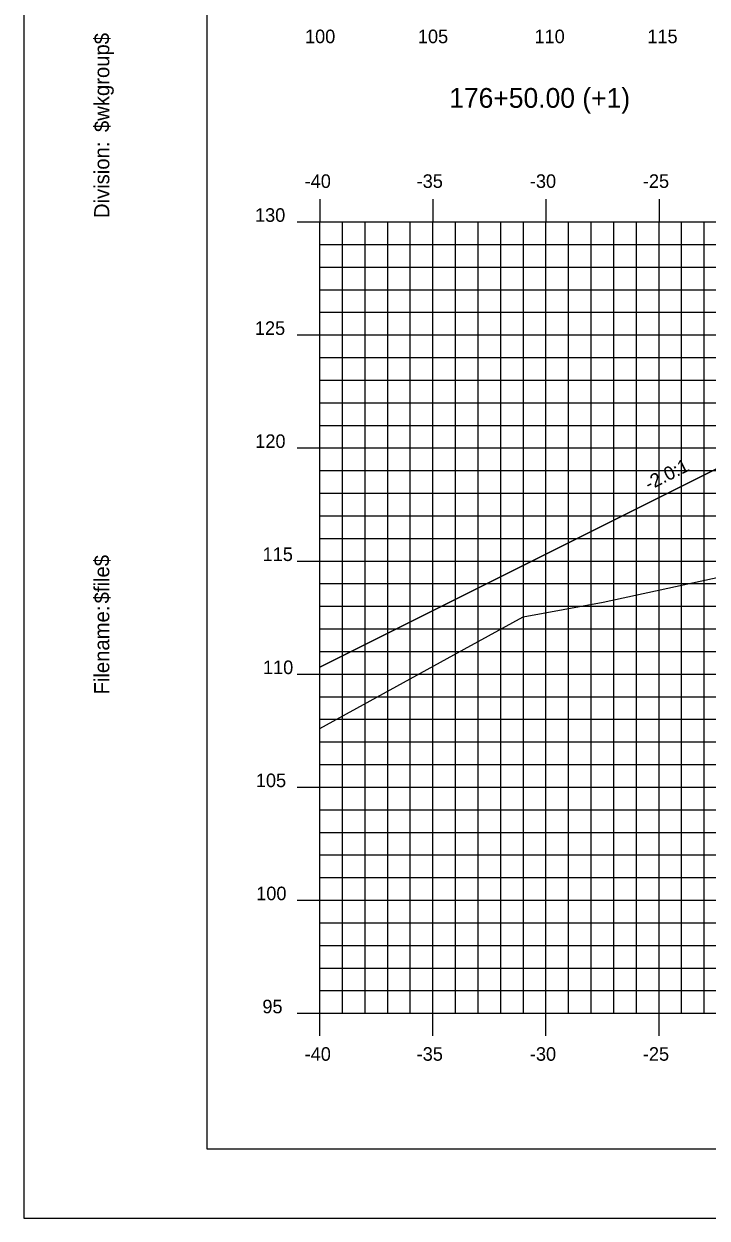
# Model space of a CAD drawing. Extents: x 850598 to 870284, y 366541 to 366651.
# Drawn here: x 858359.3 to 858389.5, y 366541.2 to 366594 of the extents above; entities that cross this region are included whole.
import ezdxf

# ---------------------------------------------------------------- set-up
doc = ezdxf.new("R2010")
doc.units = 0
for name, color, linetype in [('ANNOTATION', 7, 'Continuous'), ('BORDER', 7, 'Continuous'), ('D_Roadway_Centerline', 7, 'Continuous'), ('D_Roadway_SlopeLines', 7, 'Continuous'), ('H_V ANNOTATION', 7, 'Continuous'), ('MAJOR', 7, 'Continuous'), ('MINOR', 7, 'Continuous'), ('PLOT BOUNDARY', 7, 'Continuous'), ('S_Roadway_Centerline', 7, 'Continuous')]:
    doc.layers.add(name, color=color, linetype=linetype)

msp = doc.modelspace()

# ---------------------------------------------------------------- linework, layer by layer
at = {"layer": 'BORDER'}
for p, q in [((858367.376, 366649.225), (858367.376, 366544.225)), ((858367.376, 366544.225), (858527.376, 366544.225))]:
    msp.add_line(p, q, dxfattribs=at)
at = {"layer": 'D_Roadway_Centerline'}
msp.add_lwpolyline([(858372.376, 366565.532), (858383.376, 366571.032), (858389.631, 366574.16), (858393.376, 366576.032), (858395.376, 366576.152), (858401.376, 366576.512), (858412.376, 366576.842), (858423.376, 366576.512), (858427.376, 366576.272), (858429.376, 366576.152), (858435.376, 366574.152), (858495.021, 366563.225), (858512.376, 366560.046)], dxfattribs=at)
at = {"layer": 'D_Roadway_SlopeLines'}
for points in [[(858393.376, 366576.032), (858383.376, 366571.032)], [(858383.376, 366571.032), (858372.376, 366565.532)]]:
    msp.add_lwpolyline(points, dxfattribs=at)
at = {"layer": 'MAJOR'}
for p, q in [((858372.376, 366586.227), (858372.376, 366585.225)), ((858372.376, 366586.227), (858372.376, 366585.225)), ((858377.376, 366586.227), (858377.376, 366585.225)), ((858377.376, 366586.227), (858377.376, 366585.225)), ((858382.376, 366586.227), (858382.376, 366585.225)), ((858382.376, 366586.227), (858382.376, 366585.225)), ((858387.376, 366586.227), (858387.376, 366585.225)), ((858387.376, 366586.227), (858387.376, 366585.225)), ((858371.374, 366585.225), (858372.376, 366585.225)), ((858371.374, 366585.225), (858372.376, 366585.225)), ((858372.376, 366585.225), (858512.376, 366585.225)), ((858372.376, 366550.225), (858372.376, 366585.225)), ((858372.376, 366550.225), (858372.376, 366585.225)), ((858372.376, 366585.225), (858512.376, 366585.225)), ((858372.376, 366585.225), (858512.376, 366585.225)), ((858372.376, 366550.225), (858372.376, 366585.225)), ((858372.376, 366550.225), (858372.376, 366585.225)), ((858372.376, 366585.225), (858512.376, 366585.225)), ((858377.376, 366550.225), (858377.376, 366585.225)), ((858377.376, 366550.225), (858377.376, 366585.225)), ((858382.376, 366550.225), (858382.376, 366585.225)), ((858382.376, 366550.225), (858382.376, 366585.225)), ((858387.376, 366550.225), (858387.376, 366585.225)), ((858387.376, 366550.225), (858387.376, 366585.225)), ((858371.374, 366580.225), (858372.376, 366580.225)), ((858371.374, 366580.225), (858372.376, 366580.225)), ((858372.376, 366580.225), (858512.376, 366580.225)), ((858372.376, 366580.225), (858512.376, 366580.225)), ((858371.374, 366575.225), (858372.376, 366575.225)), ((858371.374, 366575.225), (858372.376, 366575.225)), ((858372.376, 366575.225), (858512.376, 366575.225)), ((858372.376, 366575.225), (858512.376, 366575.225)), ((858371.374, 366570.225), (858372.376, 366570.225)), ((858371.374, 366570.225), (858372.376, 366570.225)), ((858372.376, 366570.225), (858512.376, 366570.225)), ((858372.376, 366570.225), (858512.376, 366570.225)), ((858371.374, 366565.225), (858372.376, 366565.225)), ((858371.374, 366565.225), (858372.376, 366565.225)), ((858372.376, 366565.225), (858512.376, 366565.225)), ((858372.376, 366565.225), (858512.376, 366565.225)), ((858371.374, 366560.225), (858372.376, 366560.225)), ((858371.374, 366560.225), (858372.376, 366560.225)), ((858372.376, 366560.225), (858512.376, 366560.225)), ((858372.376, 366560.225), (858512.376, 366560.225)), ((858371.374, 366555.225), (858372.376, 366555.225)), ((858371.374, 366555.225), (858372.376, 366555.225)), ((858372.376, 366555.225), (858512.376, 366555.225)), ((858372.376, 366555.225), (858512.376, 366555.225)), ((858371.374, 366550.225), (858372.376, 366550.225)), ((858371.374, 366550.225), (858372.376, 366550.225)), ((858372.376, 366550.225), (858512.376, 366550.225)), ((858372.376, 366550.225), (858512.376, 366550.225)), ((858372.376, 366549.223), (858372.376, 366550.225)), ((858372.376, 366550.225), (858512.376, 366550.225)), ((858372.376, 366550.225), (858512.376, 366550.225)), ((858372.376, 366549.223), (858372.376, 366550.225)), ((858377.376, 366549.223), (858377.376, 366550.225)), ((858377.376, 366549.223), (858377.376, 366550.225)), ((858382.376, 366549.223), (858382.376, 366550.225)), ((858382.376, 366549.223), (858382.376, 366550.225)), ((858387.376, 366549.223), (858387.376, 366550.225)), ((858387.376, 366549.223), (858387.376, 366550.225))]:
    msp.add_line(p, q, dxfattribs=at)
at = {"layer": 'MINOR'}
for p, q in [((858373.376, 366550.225), (858373.376, 366585.225)), ((858373.376, 366550.225), (858373.376, 366585.225)), ((858374.376, 366550.225), (858374.376, 366585.225)), ((858374.376, 366550.225), (858374.376, 366585.225)), ((858375.376, 366550.225), (858375.376, 366585.225)), ((858375.376, 366550.225), (858375.376, 366585.225)), ((858376.376, 366550.225), (858376.376, 366585.225)), ((858376.376, 366550.225), (858376.376, 366585.225)), ((858378.376, 366550.225), (858378.376, 366585.225)), ((858378.376, 366550.225), (858378.376, 366585.225)), ((858379.376, 366550.225), (858379.376, 366585.225)), ((858379.376, 366550.225), (858379.376, 366585.225)), ((858380.376, 366550.225), (858380.376, 366585.225)), ((858380.376, 366550.225), (858380.376, 366585.225)), ((858381.376, 366550.225), (858381.376, 366585.225)), ((858381.376, 366550.225), (858381.376, 366585.225)), ((858383.376, 366550.225), (858383.376, 366585.225)), ((858383.376, 366550.225), (858383.376, 366585.225)), ((858384.376, 366550.225), (858384.376, 366585.225)), ((858384.376, 366550.225), (858384.376, 366585.225)), ((858385.376, 366550.225), (858385.376, 366585.225)), ((858385.376, 366550.225), (858385.376, 366585.225)), ((858386.376, 366550.225), (858386.376, 366585.225)), ((858386.376, 366550.225), (858386.376, 366585.225)), ((858388.376, 366550.225), (858388.376, 366585.225)), ((858388.376, 366550.225), (858388.376, 366585.225)), ((858389.376, 366550.225), (858389.376, 366585.225)), ((858389.376, 366550.225), (858389.376, 366585.225)), ((858372.376, 366584.225), (858512.376, 366584.225)), ((858372.376, 366584.225), (858373.378, 366584.225)), ((858372.376, 366584.225), (858512.376, 366584.225)), ((858372.376, 366584.225), (858373.378, 366584.225)), ((858372.376, 366583.225), (858512.376, 366583.225)), ((858372.376, 366583.225), (858373.378, 366583.225)), ((858372.376, 366583.225), (858512.376, 366583.225)), ((858372.376, 366583.225), (858373.378, 366583.225)), ((858372.376, 366582.225), (858512.376, 366582.225)), ((858372.376, 366582.225), (858373.378, 366582.225)), ((858372.376, 366582.225), (858512.376, 366582.225)), ((858372.376, 366582.225), (858373.378, 366582.225)), ((858372.376, 366581.225), (858512.376, 366581.225)), ((858372.376, 366581.225), (858373.378, 366581.225)), ((858372.376, 366581.225), (858512.376, 366581.225)), ((858372.376, 366581.225), (858373.378, 366581.225)), ((858372.376, 366579.225), (858512.376, 366579.225)), ((858372.376, 366579.225), (858373.378, 366579.225)), ((858372.376, 366579.225), (858512.376, 366579.225)), ((858372.376, 366579.225), (858373.378, 366579.225)), ((858372.376, 366578.225), (858512.376, 366578.225)), ((858372.376, 366578.225), (858373.378, 366578.225)), ((858372.376, 366578.225), (858512.376, 366578.225)), ((858372.376, 366578.225), (858373.378, 366578.225)), ((858372.376, 366577.225), (858512.376, 366577.225)), ((858372.376, 366577.225), (858373.378, 366577.225)), ((858372.376, 366577.225), (858512.376, 366577.225)), ((858372.376, 366577.225), (858373.378, 366577.225)), ((858372.376, 366576.225), (858512.376, 366576.225)), ((858372.376, 366576.225), (858373.378, 366576.225)), ((858372.376, 366576.225), (858512.376, 366576.225)), ((858372.376, 366576.225), (858373.378, 366576.225)), ((858372.376, 366574.225), (858512.376, 366574.225)), ((858372.376, 366574.225), (858373.378, 366574.225)), ((858372.376, 366574.225), (858512.376, 366574.225)), ((858372.376, 366574.225), (858373.378, 366574.225)), ((858372.376, 366573.225), (858512.376, 366573.225)), ((858372.376, 366573.225), (858373.378, 366573.225)), ((858372.376, 366573.225), (858512.376, 366573.225)), ((858372.376, 366573.225), (858373.378, 366573.225)), ((858372.376, 366572.225), (858512.376, 366572.225)), ((858372.376, 366572.225), (858373.378, 366572.225)), ((858372.376, 366572.225), (858512.376, 366572.225)), ((858372.376, 366572.225), (858373.378, 366572.225)), ((858372.376, 366571.225), (858512.376, 366571.225)), ((858372.376, 366571.225), (858373.378, 366571.225)), ((858372.376, 366571.225), (858512.376, 366571.225)), ((858372.376, 366571.225), (858373.378, 366571.225)), ((858372.376, 366569.225), (858512.376, 366569.225)), ((858372.376, 366569.225), (858373.378, 366569.225)), ((858372.376, 366569.225), (858512.376, 366569.225)), ((858372.376, 366569.225), (858373.378, 366569.225)), ((858372.376, 366568.225), (858512.376, 366568.225)), ((858372.376, 366568.225), (858373.378, 366568.225)), ((858372.376, 366568.225), (858512.376, 366568.225)), ((858372.376, 366568.225), (858373.378, 366568.225)), ((858372.376, 366567.225), (858512.376, 366567.225)), ((858372.376, 366567.225), (858373.378, 366567.225)), ((858372.376, 366567.225), (858512.376, 366567.225)), ((858372.376, 366567.225), (858373.378, 366567.225)), ((858372.376, 366566.225), (858512.376, 366566.225)), ((858372.376, 366566.225), (858373.378, 366566.225)), ((858372.376, 366566.225), (858512.376, 366566.225)), ((858372.376, 366566.225), (858373.378, 366566.225)), ((858372.376, 366564.225), (858512.376, 366564.225)), ((858372.376, 366564.225), (858373.378, 366564.225)), ((858372.376, 366564.225), (858512.376, 366564.225)), ((858372.376, 366564.225), (858373.378, 366564.225)), ((858372.376, 366563.225), (858512.376, 366563.225)), ((858372.376, 366563.225), (858373.378, 366563.225)), ((858372.376, 366563.225), (858512.376, 366563.225)), ((858372.376, 366563.225), (858373.378, 366563.225)), ((858372.376, 366562.225), (858512.376, 366562.225)), ((858372.376, 366562.225), (858373.378, 366562.225)), ((858372.376, 366562.225), (858512.376, 366562.225)), ((858372.376, 366562.225), (858373.378, 366562.225)), ((858372.376, 366561.225), (858512.376, 366561.225)), ((858372.376, 366561.225), (858373.378, 366561.225)), ((858372.376, 366561.225), (858512.376, 366561.225)), ((858372.376, 366561.225), (858373.378, 366561.225)), ((858372.376, 366559.225), (858512.376, 366559.225)), ((858372.376, 366559.225), (858373.378, 366559.225)), ((858372.376, 366559.225), (858512.376, 366559.225)), ((858372.376, 366559.225), (858373.378, 366559.225)), ((858372.376, 366558.225), (858512.376, 366558.225)), ((858372.376, 366558.225), (858373.378, 366558.225)), ((858372.376, 366558.225), (858512.376, 366558.225)), ((858372.376, 366558.225), (858373.378, 366558.225)), ((858372.376, 366557.225), (858512.376, 366557.225)), ((858372.376, 366557.225), (858373.378, 366557.225)), ((858372.376, 366557.225), (858512.376, 366557.225)), ((858372.376, 366557.225), (858373.378, 366557.225)), ((858372.376, 366556.225), (858512.376, 366556.225)), ((858372.376, 366556.225), (858373.378, 366556.225)), ((858372.376, 366556.225), (858512.376, 366556.225)), ((858372.376, 366556.225), (858373.378, 366556.225)), ((858372.376, 366554.225), (858512.376, 366554.225)), ((858372.376, 366554.225), (858373.378, 366554.225)), ((858372.376, 366554.225), (858512.376, 366554.225)), ((858372.376, 366554.225), (858373.378, 366554.225)), ((858372.376, 366553.225), (858512.376, 366553.225)), ((858372.376, 366553.225), (858373.378, 366553.225)), ((858372.376, 366553.225), (858512.376, 366553.225)), ((858372.376, 366553.225), (858373.378, 366553.225)), ((858372.376, 366552.225), (858512.376, 366552.225)), ((858372.376, 366552.225), (858373.378, 366552.225)), ((858372.376, 366552.225), (858512.376, 366552.225)), ((858372.376, 366552.225), (858373.378, 366552.225)), ((858372.376, 366551.225), (858512.376, 366551.225)), ((858372.376, 366551.225), (858373.378, 366551.225)), ((858372.376, 366551.225), (858512.376, 366551.225)), ((858372.376, 366551.225), (858373.378, 366551.225))]:
    msp.add_line(p, q, dxfattribs=at)
at = {"layer": 'PLOT BOUNDARY'}
msp.add_lwpolyline([(858359.283, 366541.166), (858529.283, 366541.166), (858529.283, 366651.166), (858359.283, 366651.166)], close=True, dxfattribs=at)
at = {"layer": 'S_Roadway_Centerline'}
msp.add_lwpolyline([(858372.376, 366562.819), (858378.306, 366566.081), (858381.367, 366567.76), (858384.91, 366568.401), (858406.567, 366573.092), (858408.353, 366573.362), (858416.127, 366575.129), (858416.73, 366575.21), (858420.127, 366575.686), (858422.126, 366575.739), (858423.966, 366575.804), (858429.662, 366575.799), (858434.913, 366575.888)], dxfattribs=at)

# ---------------------------------------------------------------- texts
at = {"layer": 'ANNOTATION'}
msp.add_text('-2.0:1', height=0.6, rotation=26.5651, dxfattribs=at).set_placement((858386.932, 366573.328))
at = {"layer": 'BORDER'}
for s, p in [('$wkgroup$', (858363.061, 366589.195)), ('Division:', (858363.061, 366585.391)), ('$file$', (858363.061, 366568.351)), ('Filename:', (858363.061, 366564.324))]:
    msp.add_text(s, height=0.6696, rotation=90, dxfattribs=at).set_placement(p)
at = {"layer": 'H_V ANNOTATION'}
for s, height, p in [('100', 0.6, (858371.718, 366593.125)), ('105', 0.6, (858376.71, 366593.125)), ('110', 0.6, (858381.868, 366593.125)), ('115', 0.6, (858386.86, 366593.125)), ('176+50.00 (+1)', 0.87498, (858378.096, 366590.268)), ('-40', 0.6, (858371.702, 366586.725)), ('-35', 0.6, (858376.656, 366586.725)), ('-30', 0.6, (858381.664, 366586.725)), ('-25', 0.6, (858386.662, 366586.725)), ('130', 0.6, (858369.506, 366585.225)), ('125', 0.6, (858369.501, 366580.225)), ('120', 0.6, (858369.517, 366575.225)), ('115', 0.6, (858369.843, 366570.225)), ('110', 0.6, (858369.859, 366565.225)), ('105', 0.6, (858369.543, 366560.225)), ('100', 0.6, (858369.559, 366555.225)), ('95', 0.6, (858369.832, 366550.225)), ('-40', 0.6, (858371.702, 366548.125)), ('-35', 0.6, (858376.656, 366548.125)), ('-30', 0.6, (858381.664, 366548.125)), ('-25', 0.6, (858386.662, 366548.125))]:
    msp.add_text(s, height=height, dxfattribs=at).set_placement(p)

doc.saveas('drawing.dxf')
